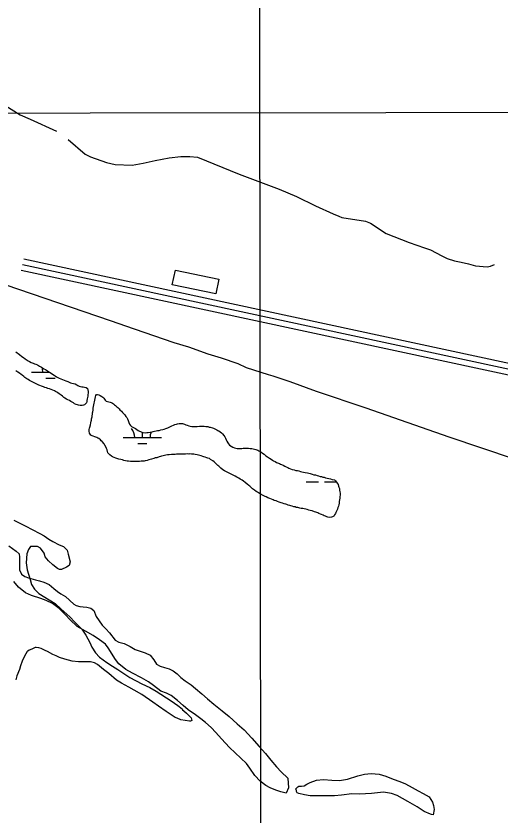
# Model space of a CAD drawing. Extents: x 3297735 to 3335592, y 670436 to 695807.
# Drawn here: x 3327495 to 3328762, y 683093 to 685182 of the extents above; entities that cross this region are included whole.
import ezdxf

# ---------------------------------------------------------------- set-up
doc = ezdxf.new("R2010")
doc.units = 0
for name, color, linetype in [('V-BLDG-OTLN', 7, 'Continuous'), ('V-GRID-MAJR', 7, 'Continuous'), ('V-ROAD-CNTR', 7, 'Continuous'), ('V-SITE-VEGE', 7, 'Continuous'), ('V-TOPO-SHOR', 7, 'Continuous'), ('V-UTIL-LINE', 7, 'Continuous'), ('V-WETL-SWMP', 7, 'Continuous')]:
    doc.layers.add(name, color=color, linetype=linetype)

msp = doc.modelspace()

# ---------------------------------------------------------------- linework, layer by layer
at = {"layer": 'V-BLDG-OTLN'}
msp.add_lwpolyline([(3327912.3, 684517.8), (3328025.8, 684493.9), (3328017.9, 684456), (3327904.3, 684479.9)], close=True, dxfattribs=at)
at = {"layer": 'V-GRID-MAJR'}
for points in [[(3328121.1, 694023.3), (3328122.9, 692632.1), (3328125.9, 690334.1), (3328128.8, 688099.3), (3328131.9, 685737.5), (3328135.3, 683120.4), (3328137.8, 681237.4), (3328140.4, 679290.1), (3328142.4, 677694.2), (3328144.6, 676034.3), (3328144.9, 675838.7)], [(3333388.2, 684936.3), (3332676.5, 684935.3), (3330154.9, 684931.8), (3328463.2, 684929.5), (3325367.2, 684925.5), (3322941.6, 684922.6), (3320771, 684920.2), (3318377.2, 684917.6), (3316653.7, 684915.8), (3314259.8, 684913.6), (3312823.6, 684912.3), (3310589.3, 684910.3), (3308642.2, 684908.8), (3305993.2, 684906.9), (3303248.2, 684905), (3301856.7, 684904.2)]]:
    msp.add_lwpolyline(points, dxfattribs=at)
at = {"layer": 'V-ROAD-CNTR'}
for points in [[(3329460.1, 684169.3), (3329264.3, 684195.7), (3328855.1, 684243.6), (3327512.5, 684531.8)], [(3329462.1, 684184.2), (3329266.1, 684210.6), (3328857.6, 684258.4), (3327515.6, 684546.4)], [(3329458.1, 684154.4), (3329262.4, 684180.9), (3328852.7, 684228.8), (3327509.3, 684517.1)]]:
    msp.add_lwpolyline(points, dxfattribs=at)
at = {"layer": 'V-SITE-VEGE'}
msp.add_lwpolyline([(3327490.2, 683864.5), (3327521.4, 683848.2), (3327538.1, 683840), (3327557.5, 683829.8), (3327569.3, 683823), (3327581.1, 683814.8), (3327591.5, 683808.7), (3327608.2, 683799.8), (3327620, 683795.1), (3327629.7, 683785.5), (3327631.9, 683775.1), (3327637.5, 683755.1), (3327634.9, 683746.1), (3327628, 683741.2), (3327614.2, 683734.9), (3327609.4, 683734.9), (3327603.8, 683738.3), (3327592, 683747.9), (3327580.2, 683758.1), (3327571.8, 683768.4), (3327569, 683778.1), (3327559.9, 683791.1), (3327551.6, 683795.2), (3327533.6, 683795.1), (3327528.1, 683787.4), (3327524.1, 683776.4), (3327522.2, 683752.8), (3327524.4, 683734.2), (3327532.2, 683709.4), (3327536.4, 683696.3), (3327544.1, 683683.9), (3327555.3, 683672.3), (3327597.6, 683646.3), (3327612.9, 683632.6), (3327635.9, 683611.4), (3327649.8, 683597.7), (3327667.9, 683579.1), (3327678.4, 683564), (3327688.2, 683544.1), (3327693.8, 683532.4), (3327703.6, 683517.2), (3327714.1, 683506.3), (3327733.5, 683491.9), (3327748.1, 683482.3), (3327762, 683473.5), (3327793.2, 683453), (3327824.5, 683436.6), (3327845.3, 683426.4), (3327861.9, 683416.9), (3327901.5, 683392.3), (3327918.9, 683380), (3327930, 683371.1), (3327931.4, 683368.3), (3327934.9, 683365.6), (3327941.8, 683359.4), (3327953.7, 683347.1), (3327955.1, 683340.9), (3327952.3, 683338.8), (3327948.9, 683338.8), (3327926.8, 683342), (3327917, 683346.8), (3327911.5, 683348.8), (3327887.9, 683363.9), (3327868.4, 683378.2), (3327853.2, 683388.5), (3327824.7, 683408.3), (3327804.6, 683419.9), (3327790.7, 683428.1), (3327771.2, 683438.3), (3327758.1, 683445.8), (3327738.6, 683463.6), (3327724.7, 683473.9), (3327708.7, 683486.9), (3327701.1, 683491.6), (3327690.7, 683494.3), (3327658.9, 683494.1), (3327642.3, 683496), (3327623.6, 683500.7), (3327609.7, 683505.5), (3327600.7, 683509.5), (3327591.7, 683512.9), (3327577.8, 683521.1), (3327571.6, 683523.8), (3327561.2, 683528.6), (3327555, 683530.6), (3327548, 683531.2), (3327546, 683531.2), (3327537, 683527), (3327530.1, 683524.2), (3327526.7, 683522.1), (3327524.6, 683520.7), (3327517.8, 683508.9), (3327511.7, 683495.7), (3327507, 683483.3), (3327504.3, 683473.6), (3327497.5, 683457.6), (3327494.8, 683447.2)], dxfattribs=at)
at = {"layer": 'V-TOPO-SHOR'}
msp.add_line((3328264.9, 683143.6), (3328250.4, 683146.2), dxfattribs=at)
for points in [[(3327459.1, 684953.5), (3327506.5, 684924.2), (3327532.9, 684912.3), (3327601.4, 684881.6)], [(3327631.9, 684859.1), (3327676.5, 684821), (3327690.1, 684814.4), (3327732.6, 684799.2), (3327754.9, 684794), (3327799.4, 684792.3), (3327827.7, 684797.9), (3327859.4, 684804.2), (3327896.4, 684811.3), (3327926.7, 684814.9), (3327950.3, 684815), (3327970.5, 684813.2), (3328079.4, 684768.8), (3328183.6, 684729.2), (3328228.9, 684710), (3328279, 684686.1), (3328325, 684664.8), (3328339.9, 684658.9), (3328348, 684655.6), (3328410.1, 684645.9), (3328422.9, 684640.6), (3328463.6, 684614), (3328523.8, 684590.2), (3328564.3, 684576.3), (3328579.9, 684571), (3328609, 684555.1), (3328623.2, 684548.5), (3328642.1, 684542.5), (3328659.7, 684538.6), (3328679.3, 684534.7), (3328697.5, 684529.5), (3328727.9, 684526.3), (3328736.6, 684528.4), (3328746.9, 684532.7)], [(3327476.4, 683797.5), (3327496.1, 683782.9), (3327503.4, 683776.3), (3327504.4, 683767.7), (3327504.3, 683759.9), (3327504.8, 683750.1), (3327504.8, 683734.1), (3327510.3, 683723), (3327518.2, 683716.7), (3327528.2, 683713.5), (3327546.2, 683708.5), (3327556.9, 683705.7), (3327568.1, 683702.2), (3327582, 683695.8), (3327594.6, 683685.5), (3327604, 683678.2), (3327612.8, 683672.1), (3327625.1, 683664.5), (3327647.1, 683644.8), (3327653.2, 683641.5), (3327662.7, 683638.6), (3327671, 683637.9), (3327680.8, 683637.2), (3327691.4, 683634), (3327699.1, 683627.7), (3327705.3, 683612.4), (3327721, 683590.2), (3327730.1, 683580.3), (3327740, 683569.4), (3327754.8, 683550.5), (3327764.8, 683545.6), (3327778.4, 683541.5), (3327794.3, 683533.8), (3327807.3, 683526.5), (3327817.9, 683522.7), (3327833, 683517.5), (3327846.8, 683511.6), (3327856.4, 683499)], [(3328202.1, 683150.5), (3328188.5, 683153.7), (3328175.2, 683158.7), (3328159.9, 683164.5), (3328149, 683170.4), (3328134.6, 683181.9), (3328120.3, 683196.7), (3328107.5, 683215.6), (3328098.5, 683227.9), (3328053.8, 683269.9), (3328033.1, 683292.5), (3328018.2, 683309.6), (3328005.6, 683322), (3327991.6, 683335.3), (3327978.7, 683345.3), (3327965.2, 683355.6), (3327946.1, 683368.4), (3327932.6, 683379.6), (3327918, 683393.2), (3327901, 683406.2), (3327888.9, 683411.8), (3327874.7, 683417), (3327855.4, 683431.9), (3327842.2, 683441.9), (3327823.9, 683452), (3327800.1, 683464.5), (3327782.7, 683474), (3327764.8, 683488.6), (3327755.5, 683499.7), (3327737, 683530.9), (3327729.4, 683540.5), (3327713.9, 683551.4), (3327697.4, 683563), (3327677.1, 683574.3), (3327655.9, 683586.5), (3327637.2, 683603.4), (3327623.8, 683617.3), (3327608.3, 683633.6), (3327591, 683646.3), (3327574.8, 683654), (3327560.6, 683659.6), (3327536.1, 683667.4), (3327519.9, 683674.5), (3327501.7, 683689.3), (3327490.1, 683704.3)], [(3327856.4, 683499), (3327863.1, 683487.9), (3327872.5, 683482.4), (3327883.7, 683479.5), (3327895.8, 683475.2), (3327906.5, 683470.6), (3327916.7, 683462.7), (3327926.7, 683453.3), (3327938.1, 683444.5), (3327953.4, 683433.9), (3327964.8, 683424.2), (3327981.8, 683410.3), (3327996.1, 683397.6), (3328013.1, 683383.6), (3328034.5, 683366.1), (3328053, 683351.2), (3328074.4, 683332.2), (3328092.2, 683315.9), (3328112.4, 683294.2), (3328131.9, 683272.8), (3328147.9, 683254.1), (3328162.2, 683237.2), (3328176.8, 683219.5), (3328189.3, 683206.2), (3328206.6, 683189.9), (3328208.5, 683164.2), (3328202.1, 683150.5)], [(3328250.4, 683146.2), (3328235, 683149.7), (3328231.2, 683151.5), (3328229.2, 683154.8), (3328229, 683158.7), (3328226.5, 683161.2), (3328232.4, 683167.5), (3328235.4, 683169), (3328242.5, 683169.2), (3328249, 683169.9), (3328256.5, 683173.7), (3328264.6, 683178.6), (3328281.9, 683184.9), (3328300.1, 683186.4), (3328321.4, 683184.8), (3328341.6, 683183.9), (3328363, 683187.4), (3328389.9, 683195.9), (3328407.5, 683200.1), (3328424.1, 683201.6), (3328445.8, 683200.1), (3328462.9, 683195), (3328482.1, 683187.3), (3328499.2, 683180.8), (3328513.9, 683174.9), (3328531.9, 683165.4), (3328547.5, 683156.9), (3328560.5, 683149.8), (3328576.1, 683141), (3328584.7, 683127.2), (3328587.6, 683118.2), (3328589.2, 683108.1), (3328586.5, 683094.3), (3328582.7, 683095.1), (3328580.1, 683096.1), (3328563, 683102.9), (3328544.5, 683115.3), (3328520, 683128.8), (3328506.8, 683136.4), (3328492.1, 683144.1), (3328477.3, 683149.7), (3328456.6, 683153.3), (3328425.4, 683149.9), (3328394.2, 683148), (3328374.3, 683148.6), (3328347.2, 683145.2), (3328328.5, 683144), (3328308, 683143.2), (3328290.8, 683143.7), (3328264.9, 683143.6)]]:
    msp.add_lwpolyline(points, dxfattribs=at)
at = {"layer": 'V-UTIL-LINE'}
msp.add_lwpolyline([(3328972.7, 683965.3), (3328628.8, 684081.2), (3328411.1, 684157.3), (3328281.8, 684200.8), (3328212.4, 684226.1), (3328168.2, 684240.7), (3328155.6, 684244.3), (3328098.8, 684262.4), (3328076.7, 684273.3), (3328032.6, 684287.7), (3327997.9, 684298.6), (3327947.4, 684316.7), (3327909.5, 684327.6), (3327805.4, 684363.8), (3327742.3, 684385.5), (3327433.2, 684490.6), (3327401.6, 684548.8), (3327347.9, 684646.9), (3326816.8, 685628.2)], dxfattribs=at)
at = {"layer": 'V-WETL-SWMP'}
for p, q in [((3327535.6, 684250.9), (3327583.5, 684250.9)), ((3327573.6, 684235.5), (3327597.6, 684235.5)), ((3327826.1, 684080.1), (3327826.1, 684094.1)), ((3327776.1, 684080.1), (3327876.1, 684080.1)), ((3327814.1, 684064.7), (3327838.1, 684064.7)), ((3328254.6, 683964.7), (3328286.6, 683964.7)), ((3328302.6, 683964.7), (3328333.3, 683964.7))]:
    msp.add_line(p, q, dxfattribs=at)
for points in [[(3327495.2, 684304.4), (3327498.7, 684301.7), (3327501.4, 684299.9), (3327504.9, 684297.1), (3327511, 684292.3), (3327515.4, 684289.3), (3327519.5, 684286.2), (3327524.5, 684282.9), (3327527.7, 684280.8), (3327530.7, 684279), (3327534.8, 684276.8), (3327540.1, 684274.7), (3327544.2, 684273.1), (3327547.5, 684271.9), (3327551.3, 684270), (3327554.2, 684268.5), (3327556.9, 684267), (3327561.9, 684264.2), (3327565.1, 684262.1), (3327568.3, 684260.3), (3327573, 684257.8), (3327577.7, 684254.5), (3327581.8, 684252), (3327585, 684249.9), (3327591.2, 684245.7), (3327595, 684243.2), (3327598.3, 684241.4), (3327601.8, 684239), (3327604.7, 684237.5), (3327608.5, 684235.3), (3327612.6, 684233.5), (3327617.4, 684231.6), (3327621.2, 684230.4), (3327626.2, 684228.5), (3327630.9, 684227), (3327634.5, 684225.1), (3327638.3, 684223.3), (3327641.8, 684222), (3327650.4, 684220.4)], [(3327650.4, 684220.4), (3327654.2, 684218), (3327657.1, 684216.5), (3327661, 684214.9), (3327664.5, 684214), (3327667.8, 684213), (3327671.3, 684212.7), (3327674.9, 684212.3), (3327679, 684211.1), (3327682.2, 684208.6), (3327683.6, 684205.4), (3327684.5, 684200.9), (3327684.4, 684196.8), (3327683.7, 684192), (3327683.1, 684188.5), (3327682.1, 684184.6), (3327681.5, 684181.1), (3327681.1, 684177.5), (3327680.5, 684174.3), (3327679.5, 684171), (3327677.7, 684168.4), (3327674.7, 684165.8), (3327671.7, 684165.2), (3327668.2, 684164.4), (3327663.7, 684164.2), (3327659, 684164.8), (3327656, 684165.5), (3327652.5, 684166.4), (3327648.7, 684168.6), (3327645.7, 684170.7), (3327642.2, 684172.8), (3327639.3, 684174.6), (3327635.2, 684176.8), (3327631.3, 684178.9), (3327627.8, 684180.5), (3327623.4, 684183.5), (3327620.8, 684185.3), (3327617, 684188), (3327613.7, 684190.8), (3327611.4, 684192.9), (3327608.8, 684194.4), (3327604.7, 684197.4), (3327602, 684199), (3327598.8, 684200.8), (3327596.1, 684202.6), (3327592, 684204.2), (3327587.6, 684205.7), (3327582.9, 684207.3), (3327578.5, 684208.5), (3327575.5, 684209.8), (3327570.8, 684211.3), (3327567.3, 684212.6), (3327562, 684214.4), (3327558.1, 684216.3), (3327555.2, 684217.5), (3327551.9, 684218.7), (3327546.4, 684221.5), (3327542.8, 684223), (3327539.3, 684225.2), (3327534.3, 684227.3), (3327530.8, 684229.4), (3327527.2, 684231.6), (3327523.7, 684234), (3327519, 684237), (3327516.1, 684239.8), (3327511.7, 684243.1), (3327508.8, 684245.5), (3327504.4, 684248.5), (3327500.6, 684251), (3327495, 684254.3)], [(3327694.4, 684134), (3327695, 684137.3), (3327695.7, 684141.7), (3327696, 684145), (3327696.7, 684147.9), (3327697, 684152.1), (3327697.4, 684156.8), (3327698.4, 684161.3), (3327699.3, 684166), (3327700, 684169.8), (3327700.9, 684174), (3327701.9, 684178.1), (3327702.5, 684182.5), (3327703.5, 684187), (3327704.2, 684190.5), (3327705.7, 684193.2), (3327708.9, 684193.1), (3327712.5, 684192.2), (3327716, 684190.3), (3327720.4, 684187.9), (3327722.8, 684185.8), (3327725.1, 684183.4), (3327727.1, 684180.7), (3327728.3, 684177.7), (3327731.5, 684175.2), (3327734.7, 684174.3), (3327738.3, 684173.4), (3327741.5, 684173), (3327744.5, 684171.8), (3327747.7, 684169.9), (3327750.3, 684168.4), (3327753.3, 684165.7), (3327755.6, 684163.6), (3327759.4, 684160.6), (3327761.7, 684158.5), (3327765, 684155.1), (3327767.3, 684152.4), (3327771.1, 684148.8), (3327773.7, 684146.1), (3327777.8, 684141.9), (3327780.4, 684139.2), (3327783, 684135.6), (3327785.6, 684132.6), (3327787.4, 684129.3), (3327789.1, 684124.5), (3327790.5, 684119.8), (3327792.8, 684115), (3327794.8, 684112), (3327798, 684109.3), (3327801.2, 684107.1), (3327804.8, 684105.9), (3327808, 684104.1), (3327811.5, 684101.3), (3327815.3, 684098.9), (3327818.3, 684097.1), (3327821.2, 684095.8), (3327825, 684094.3), (3327828.3, 684093.7), (3327833, 684093), (3327838.1, 684093.5), (3327841.6, 684093.7), (3327846.4, 684094.6), (3327851.4, 684095.1), (3327854.7, 684095.9), (3327858, 684096.7), (3327861.9, 684097.6), (3327866, 684098.4), (3327869.6, 684098.9), (3327874.6, 684100), (3327879.7, 684101.4), (3327883.3, 684102.3), (3327887.5, 684104), (3327892.5, 684106), (3327896.1, 684107.1), (3327899.7, 684109.1), (3327903.3, 684110.5), (3327907.7, 684112.5), (3327911.3, 684114), (3327914.9, 684115.4), (3327917.9, 684116.5), (3327922, 684117.1), (3327925.9, 684117.3), (3327931.2, 684116.6), (3327935.9, 684115.1), (3327939.8, 684113.8), (3327943.3, 684112.6), (3327947.4, 684111.3), (3327951, 684110.4), (3327955.4, 684109.4), (3327959.3, 684108.8), (3327964, 684108.7), (3327969.7, 684109.5), (3327975.3, 684110), (3327979.1, 684110.2), (3327983, 684110.2), (3327988, 684109.8), (3327991.9, 684109.4), (3327997.2, 684108.7), (3328000.8, 684107.8), (3328003.7, 684107.2), (3328009.3, 684105.3)], [(3328031.3, 684000), (3328028.4, 684002.7), (3328026.1, 684005.1), (3328023.7, 684007.2), (3328020.8, 684010), (3328018.5, 684012.7), (3328013.8, 684016.6), (3328010, 684019.6), (3328004.4, 684022.7), (3328001.2, 684025.1), (3327997.4, 684026.6), (3327994.4, 684027.6), (3327990, 684029.1), (3327987.1, 684030.1), (3327984.1, 684031), (3327979.4, 684032.6), (3327976.1, 684033.5), (3327969.6, 684035.1), (3327964.3, 684036.1), (3327960.5, 684036.7), (3327954.9, 684037.1), (3327950.4, 684037.5), (3327947.2, 684037.2), (3327943.6, 684037.3), (3327938.6, 684037.1), (3327935, 684036.8), (3327931.7, 684036.6), (3327927, 684036.9), (3327923.7, 684036.7), (3327915.7, 684036.5), (3327911.6, 684036.3), (3327908, 684035.8), (3327902.1, 684035.9), (3327895.8, 684035.4), (3327892, 684035.1), (3327887.5, 684034.3), (3327883.7, 684033.5), (3327880.7, 684032.6), (3327876.5, 684031.5), (3327873.5, 684030.7), (3327870, 684029.6), (3327863.7, 684027.6), (3327859.8, 684026.8), (3327855.7, 684025.6), (3327849.7, 684024), (3327846.1, 684022.8), (3327842.6, 684022.3), (3327838.4, 684020.6), (3327833.6, 684019.5), (3327830.4, 684018.9), (3327826.8, 684018.4), (3327823.2, 684018.2), (3327818.5, 684017.9), (3327813.4, 684017.7), (3327809.3, 684017.5), (3327803.4, 684017.6), (3327798.6, 684017.4), (3327795.1, 684017.4), (3327790, 684018.4), (3327786.2, 684018.7), (3327782.1, 684019.7), (3327777.6, 684020.4), (3327773.8, 684021.6), (3327769.9, 684022.6), (3327764.9, 684023.8), (3327762, 684024.8), (3327756.4, 684026.6), (3327752.2, 684028.2), (3327747.8, 684030), (3327744.9, 684031.9), (3327741.1, 684035.2), (3327738.5, 684037.6), (3327736.1, 684040.3), (3327734.7, 684043.9), (3327733.6, 684048), (3327732.5, 684051.3), (3327731.3, 684054.6), (3327727.6, 684060.6), (3327725.8, 684063.6), (3327720.9, 684069.6), (3327718.6, 684072), (3327716.2, 684074.4), (3327712.1, 684077.4), (3327709.2, 684078.7), (3327706.5, 684080.2), (3327702.1, 684081.7), (3327697.4, 684083.9), (3327694.5, 684084.8), (3327691.5, 684086.4), (3327689.2, 684088.8), (3327687.5, 684092.1), (3327686.7, 684097.1), (3327687.3, 684101.5), (3327688, 684104.8), (3327688.6, 684107.8), (3327690.2, 684113.7), (3327691.4, 684118.4), (3327692.1, 684122.8), (3327692.7, 684126.1), (3327693.4, 684129), (3327694.4, 684134)], [(3328009.3, 684105.3), (3328012.3, 684104.4), (3328015.8, 684103.1), (3328020.5, 684100.7), (3328023.7, 684099.1), (3328026.4, 684097.6), (3328029.6, 684095.5), (3328033.1, 684092.5), (3328035.7, 684089.8), (3328039.2, 684085.5), (3328041.5, 684082), (3328043.3, 684079), (3328045.6, 684074.2), (3328047.3, 684070.6), (3328049.9, 684066.4), (3328051.3, 684063.4), (3328054.2, 684060.4), (3328058.1, 684058), (3328062.5, 684055.5), (3328067.2, 684053.7), (3328070.7, 684052.4), (3328074, 684051.8), (3328077.5, 684051.7), (3328081.4, 684051.7), (3328085.8, 684051.9), (3328089.7, 684052.1), (3328094.1, 684052.7), (3328099.2, 684052.6), (3328103.9, 684052.5), (3328107.8, 684051.8), (3328112.5, 684051.5), (3328115.7, 684050.8), (3328119.6, 684049.9), (3328122.8, 684049.2), (3328127.8, 684047.4), (3328130.8, 684045.8), (3328135.8, 684042.8), (3328140.5, 684039.5), (3328144.3, 684037), (3328146.6, 684034.9), (3328149.3, 684032.8), (3328153.4, 684030.1), (3328156.3, 684027.9), (3328158.9, 684026.1), (3328163, 684023.4), (3328166, 684021.3), (3328169.2, 684019.4), (3328173.6, 684017.3), (3328176.8, 684015.2), (3328179.8, 684013.9), (3328184.5, 684012.4), (3328187.4, 684010.8), (3328190.4, 684009.6), (3328194.2, 684007.8), (3328198.6, 684005.3), (3328201.9, 684004.1), (3328206.3, 684001.9), (3328209.2, 684000.4), (3328213.9, 683998.6), (3328217.5, 683997), (3328223.1, 683995.5), (3328227.8, 683994.5), (3328231.9, 683993.8), (3328235.5, 683992.9), (3328239.9, 683991.6), (3328243.4, 683990.7), (3328247.9, 683990), (3328252, 683989.1), (3328257.6, 683988.1), (3328261.8, 683986.8), (3328264.7, 683986.2), (3328270.3, 683984.3), (3328274.7, 683982.8), (3328278.6, 683982.4), (3328283.3, 683980.9), (3328287.1, 683979.9), (3328291, 683978.7), (3328294.2, 683978), (3328298.1, 683977.1), (3328301.3, 683976.4), (3328305.1, 683975.2), (3328309.6, 683974.2), (3328313.7, 683973.3), (3328317.8, 683972), (3328322.3, 683971), (3328328.2, 683969.8)], [(3328328.2, 683969.8), (3328331.1, 683966.8), (3328334, 683964), (3328335.8, 683961.3), (3328337.8, 683957.8), (3328339.5, 683953.3), (3328340.3, 683950.3), (3328341.4, 683946.7), (3328342, 683942.3), (3328342.5, 683938.7), (3328343, 683934.5), (3328343, 683930.1), (3328342.6, 683925.7), (3328342.5, 683922.1), (3328341.6, 683917.1), (3328341.2, 683913.2), (3328340.6, 683909.1), (3328339.9, 683904.7), (3328338.9, 683900.5), (3328337.7, 683897), (3328336.4, 683893.4), (3328334.3, 683889.3), (3328332.5, 683884.6), (3328330.9, 683881.7), (3328328.8, 683878.2), (3328327, 683874.9), (3328323.4, 683872.6), (3328320.4, 683871.8), (3328316.2, 683871.5), (3328311.5, 683872.5), (3328308.3, 683873.4), (3328305, 683874.4), (3328301.5, 683875.9), (3328298.8, 683877.7), (3328295, 683879), (3328292.1, 683880.2), (3328287.9, 683881.8), (3328285.3, 683883.3), (3328279.4, 683885.5), (3328276.5, 683886.4), (3328270, 683888.6), (3328264.9, 683889.8), (3328261.1, 683890.8), (3328256.7, 683892.1), (3328253.4, 683892.7), (3328249, 683894), (3328245.8, 683894.6), (3328241.6, 683895), (3328238.1, 683895.6), (3328232.8, 683897.2), (3328228.6, 683897.8), (3328225.7, 683898.8), (3328222.4, 683899.4), (3328218, 683900.7), (3328214.4, 683901.6), (3328211.5, 683902.6), (3328207.1, 683903.8), (3328204.1, 683904.8), (3328201.2, 683905.7), (3328197.3, 683906.9), (3328192.3, 683908.8), (3328189.4, 683909.7), (3328184.1, 683911.3), (3328179.9, 683913.1), (3328176.4, 683914.4), (3328171.1, 683916), (3328167.9, 683917.2), (3328163.4, 683919.3), (3328159.6, 683920.9), (3328154.3, 683923), (3328150.2, 683925.2), (3328147.2, 683926.1), (3328139.9, 683929.5), (3328137, 683931.3), (3328134.3, 683933.1), (3328130.2, 683935.3), (3328127.3, 683937.1), (3328124, 683938.9), (3328119.3, 683942.3), (3328116.7, 683944.4), (3328114.4, 683946.5), (3328110, 683950.4), (3328107.4, 683952.8), (3328104.4, 683955.3), (3328100.3, 683958.6), (3328095.1, 683962.8), (3328090.4, 683966.5), (3328086.9, 683968.9), (3328081.9, 683971.6), (3328078.1, 683974.1), (3328073.1, 683977.1), (3328068.4, 683979.5), (3328065.1, 683981.4), (3328061.6, 683983.2), (3328056.6, 683985.4), (3328052.8, 683987.2), (3328049.2, 683988.5), (3328044.2, 683991.2), (3328040.7, 683993.3), (3328036.9, 683995.8), (3328031.3, 684000)]]:
    msp.add_lwpolyline(points, dxfattribs=at)
for centre, start, end in [((3327530.4, 684251.4), 359.2282, 19.2392), ((3327770.9, 684080.6), 359.2282, 40.7718), ((3327881.3, 684080.6), 156.202, 180.7718)]:
    msp.add_arc(centre, 35.2, start, end, dxfattribs=at)

doc.saveas('drawing.dxf')
